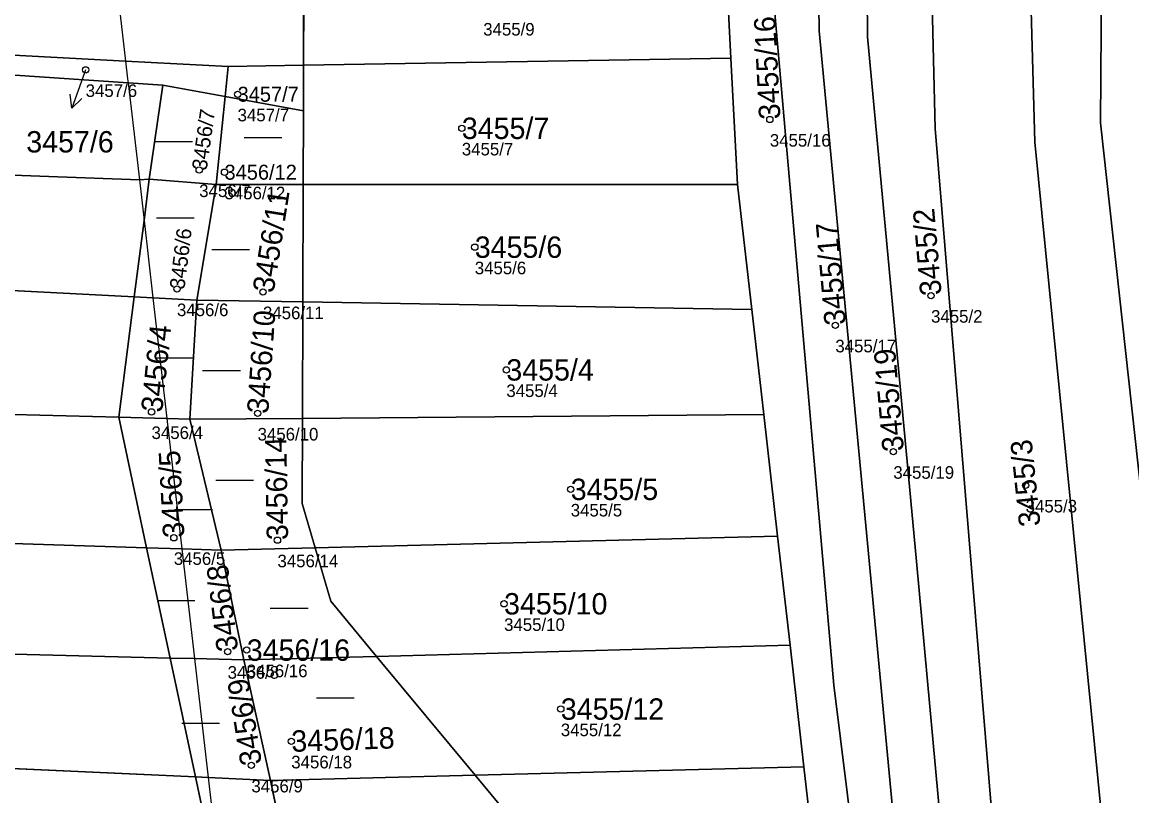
# Model space of a CAD drawing. Extents: x -761174 to -757114, y -1063806 to -1059397.
# Drawn here: x -757901.8 to -757813.6, y -1060361.1 to -1060299.6 of the extents above; entities that cross this region are included whole.
import ezdxf

# ---------------------------------------------------------------- set-up
doc = ezdxf.new("R2010")
doc.units = 0
for name, color, linetype in [('Definiční body', 7, 'Continuous'), ('Hranice parcel', 7, 'Continuous'), ('Parcelní čísla', 7, 'Continuous'), ('Polygon parcely', 7, 'Continuous'), ('Pop  PČ popisy', 7, 'Continuous'), ('Vnitřní kresba', 7, 'Continuous'), ('Značky kultur', 7, 'Continuous')]:
    doc.layers.add(name, color=color, linetype=linetype)

msp = doc.modelspace()

# ---------------------------------------------------------------- linework, layer by layer
at = {"layer": 'Definiční body'}
for centre in [(-757896.8, -1060303.4), (-757884.72, -1060305.34), (-757866.89, -1060308.05), (-757842.4, -1060307.35), (-757887.77, -1060311.36), (-757885.76, -1060311.54), (-757865.86, -1060317.5), (-757889.54, -1060320.83), (-757882.7, -1060321.07), (-757829.58, -1060321.35), (-757837.19, -1060323.71), (-757863.35, -1060327.26), (-757891.56, -1060330.6), (-757883.13, -1060330.72), (-757832.58, -1060333.76), (-757858.23, -1060336.76), (-757822.06, -1060336.44), (-757889.79, -1060340.61), (-757881.55, -1060340.8), (-757863.53, -1060345.86), (-757883.99, -1060349.54), (-757885.51, -1060349.66), (-757859.02, -1060354.23), (-757880.45, -1060356.79), (-757883.62, -1060358.7)]:
    msp.add_circle(centre, 0.25, dxfattribs=at)
at = {"layer": 'Hranice parcel'}
for p, q in [((-757845.49, -1060302.46), (-757846, -1060292.51)), ((-757879.45, -1060293.66), (-757879.48, -1060303.04)), ((-757845.49, -1060302.46), (-757879.48, -1060303.04)), ((-757844.97, -1060312.53), (-757845.49, -1060302.46)), ((-757885.7, -1060305.53), (-757885.46, -1060303.14)), ((-757885.46, -1060303.14), (-757879.48, -1060303.04)), ((-757879.48, -1060303.04), (-757879.49, -1060306.66)), ((-757890.67, -1060304.62), (-757891.74, -1060312.09)), ((-757885.7, -1060305.53), (-757890.67, -1060304.62)), ((-757886.42, -1060312.53), (-757885.7, -1060305.53)), ((-757879.49, -1060306.66), (-757885.7, -1060305.53)), ((-757879.49, -1060306.66), (-757879.51, -1060312.53)), ((-757886.42, -1060312.53), (-757891.74, -1060312.09)), ((-757887.95, -1060321.71), (-757886.42, -1060312.53)), ((-757879.51, -1060312.53), (-757886.42, -1060312.53)), ((-757879.51, -1060312.53), (-757879.54, -1060321.85)), ((-757844.97, -1060312.53), (-757879.51, -1060312.53)), ((-757843.84, -1060322.46), (-757844.97, -1060312.53)), ((-757892.94, -1060321.45), (-757932.93, -1060319.39)), ((-757892.94, -1060321.45), (-757894.17, -1060331.01)), ((-757888.52, -1060331.19), (-757887.95, -1060321.71)), ((-757879.54, -1060321.85), (-757887.95, -1060321.71)), ((-757879.54, -1060321.85), (-757879.57, -1060331.12)), ((-757843.84, -1060322.46), (-757879.54, -1060321.85)), ((-757842.89, -1060330.81), (-757843.84, -1060322.46)), ((-757894.17, -1060331.01), (-757891.95, -1060341.41)), ((-757888.52, -1060331.19), (-757879.57, -1060331.12)), ((-757886.03, -1060341.6), (-757888.52, -1060331.19)), ((-757879.57, -1060331.12), (-757842.89, -1060330.81)), ((-757841.78, -1060340.47), (-757842.89, -1060330.81)), ((-757891.95, -1060341.41), (-757929.7, -1060340.19)), ((-757878.56, -1060341.41), (-757841.78, -1060340.47)), ((-757840.79, -1060349.15), (-757841.78, -1060340.47)), ((-757891.95, -1060341.41), (-757890.09, -1060350.17)), ((-757886.03, -1060341.6), (-757878.56, -1060341.41)), ((-757884.21, -1060350.32), (-757886.03, -1060341.6)), ((-757928.47, -1060349.2), (-757890.09, -1060350.17)), ((-757873.67, -1060350.04), (-757840.79, -1060349.15)), ((-757839.69, -1060358.83), (-757840.79, -1060349.15)), ((-757890.09, -1060350.17), (-757888.07, -1060359.63)), ((-757884.21, -1060350.32), (-757873.67, -1060350.04)), ((-757873.67, -1060350.04), (-757865.83, -1060359.49)), ((-757882.11, -1060359.9), (-757884.21, -1060350.32)), ((-757888.07, -1060359.63), (-757927.3, -1060357.85)), ((-757865.83, -1060359.49), (-757839.69, -1060358.83)), ((-757838.36, -1060370.39), (-757839.69, -1060358.83)), ((-757888.07, -1060359.63), (-757885.86, -1060370)), ((-757882.11, -1060359.9), (-757865.83, -1060359.49)), ((-757879.81, -1060370.7), (-757882.11, -1060359.9)), ((-757865.83, -1060359.49), (-757856.69, -1060370.53))]:
    msp.add_line(p, q, dxfattribs=at)
for points in [[(-757826.47, -1060415.72), (-757832.11, -1060367.74), (-757838.48, -1060300.29), (-757839.25, -1060243.14)], [(-757835.09, -1060243.24), (-757834.63, -1060300.77), (-757830.73, -1060342.5), (-757828.37, -1060368.15), (-757822.58, -1060419.15)], [(-757816.91, -1060422.34), (-757824.73, -1060362.91), (-757829.25, -1060308.07), (-757830.82, -1060243.34)], [(-757815.73, -1060365.61), (-757821.32, -1060309.15), (-757823.16, -1060243.52)], [(-757803.43, -1060423.81), (-757807.88, -1060382.45), (-757816.12, -1060307.62), (-757815.83, -1060270.25), (-757817.4, -1060243.66)], [(-757830.52, -1060410), (-757831.94, -1060395.63), (-757837.3, -1060352.32), (-757842.3, -1060295.56), (-757843.91, -1060272.1)], [(-757935.71, -1060300.45), (-757893.62, -1060302.7), (-757885.46, -1060303.14)], [(-757935.74, -1060301.58), (-757893.42, -1060304.43), (-757890.67, -1060304.62)], [(-757891.74, -1060312.09), (-757892.53, -1060312.16), (-757934.31, -1060310.62)], [(-757891.74, -1060312.09), (-757892.16, -1060315.37), (-757892.94, -1060321.45)], [(-757887.95, -1060321.71), (-757891.45, -1060321.53), (-757892.94, -1060321.45)], [(-757931.39, -1060329.16), (-757910.94, -1060330.6), (-757894.17, -1060331.01)], [(-757894.17, -1060331.01), (-757890.34, -1060331.13), (-757888.52, -1060331.19)], [(-757879.57, -1060331.12), (-757879.59, -1060337.89), (-757878.56, -1060341.41)], [(-757891.95, -1060341.41), (-757889.15, -1060341.5), (-757886.03, -1060341.6)], [(-757878.56, -1060341.41), (-757877.31, -1060345.64), (-757873.67, -1060350.04)], [(-757890.09, -1060350.17), (-757888.14, -1060350.22), (-757884.21, -1060350.32)], [(-757888.07, -1060359.63), (-757887.05, -1060359.68), (-757882.11, -1060359.9)]]:
    msp.add_lwpolyline(points, dxfattribs=at)
at = {"layer": 'Polygon parcely'}
for points in [[(-757838.48, -1060300.29), (-757839.25, -1060243.14), (-757844.18, -1060243.02), (-757843.91, -1060272.1), (-757842.3, -1060295.56), (-757837.3, -1060352.32), (-757831.94, -1060395.63), (-757830.52, -1060410), (-757828.24, -1060414.17), (-757826.47, -1060415.72), (-757832.11, -1060367.74)], [(-757822.58, -1060419.15), (-757828.37, -1060368.15), (-757830.73, -1060342.5), (-757834.63, -1060300.77), (-757835.09, -1060243.24), (-757839.25, -1060243.14), (-757838.48, -1060300.29), (-757832.11, -1060367.74), (-757826.47, -1060415.72)], [(-757819.73, -1060421.65), (-757816.91, -1060422.34), (-757824.73, -1060362.91), (-757829.25, -1060308.07), (-757830.82, -1060243.34), (-757835.09, -1060243.24), (-757834.63, -1060300.77), (-757830.73, -1060342.5), (-757828.37, -1060368.15), (-757822.58, -1060419.15)], [(-757821.32, -1060309.15), (-757823.16, -1060243.52), (-757830.82, -1060243.34), (-757829.25, -1060308.07), (-757824.73, -1060362.91), (-757816.91, -1060422.34), (-757808.51, -1060424.41), (-757815.73, -1060365.61)], [(-757803.43, -1060423.81), (-757807.88, -1060382.45), (-757816.12, -1060307.62), (-757815.83, -1060270.25), (-757817.4, -1060243.66), (-757823.16, -1060243.52), (-757821.32, -1060309.15), (-757815.73, -1060365.61), (-757808.51, -1060424.41)], [(-757817.4, -1060243.66), (-757815.83, -1060270.25), (-757816.12, -1060307.62), (-757807.88, -1060382.45), (-757803.43, -1060423.81), (-757798.52, -1060423.24), (-757807.83, -1060336.62), (-757810.46, -1060309.69), (-757809.94, -1060270.11), (-757812.37, -1060243.77)], [(-757835.82, -1060392.68), (-757835.14, -1060398.67), (-757834.72, -1060402.31), (-757830.52, -1060410), (-757831.94, -1060395.63), (-757837.3, -1060352.32), (-757842.3, -1060295.56), (-757843.91, -1060272.1), (-757846.95, -1060272.12), (-757846.42, -1060283.6), (-757846, -1060292.51), (-757845.49, -1060302.46), (-757844.97, -1060312.53), (-757843.84, -1060322.46), (-757842.89, -1060330.81), (-757841.78, -1060340.47), (-757840.79, -1060349.15), (-757839.69, -1060358.83), (-757838.36, -1060370.39), (-757837.19, -1060380.19), (-757836.55, -1060386.28)], [(-757885.46, -1060303.14), (-757879.48, -1060303.04), (-757879.45, -1060293.66), (-757884.5, -1060293.85), (-757894.76, -1060292.95), (-757935.46, -1060289.4), (-757935.71, -1060300.45), (-757893.62, -1060302.7)], [(-757845.49, -1060302.46), (-757846, -1060292.51), (-757879.45, -1060293.66), (-757879.48, -1060303.04)], [(-757885.46, -1060303.14), (-757893.62, -1060302.7), (-757935.71, -1060300.45), (-757935.74, -1060301.58), (-757893.42, -1060304.43), (-757890.67, -1060304.62), (-757885.7, -1060305.53)], [(-757891.74, -1060312.09), (-757890.67, -1060304.62), (-757893.42, -1060304.43), (-757935.74, -1060301.58), (-757934.31, -1060310.62), (-757892.53, -1060312.16)], [(-757845.49, -1060302.46), (-757879.48, -1060303.04), (-757879.49, -1060306.66), (-757879.51, -1060312.53), (-757844.97, -1060312.53)], [(-757879.49, -1060306.66), (-757879.48, -1060303.04), (-757885.46, -1060303.14), (-757885.7, -1060305.53)], [(-757886.42, -1060312.53), (-757885.7, -1060305.53), (-757890.67, -1060304.62), (-757891.74, -1060312.09)], [(-757885.7, -1060305.53), (-757886.42, -1060312.53), (-757879.51, -1060312.53), (-757879.49, -1060306.66)], [(-757934.31, -1060310.62), (-757932.93, -1060319.39), (-757892.94, -1060321.45), (-757892.16, -1060315.37), (-757891.74, -1060312.09), (-757892.53, -1060312.16)], [(-757892.94, -1060321.45), (-757891.45, -1060321.53), (-757887.95, -1060321.71), (-757886.42, -1060312.53), (-757891.74, -1060312.09), (-757892.16, -1060315.37)], [(-757886.42, -1060312.53), (-757887.95, -1060321.71), (-757879.54, -1060321.85), (-757879.51, -1060312.53)], [(-757879.51, -1060312.53), (-757879.54, -1060321.85), (-757843.84, -1060322.46), (-757844.97, -1060312.53)], [(-757894.17, -1060331.01), (-757892.94, -1060321.45), (-757932.93, -1060319.39), (-757931.39, -1060329.16), (-757910.94, -1060330.6)], [(-757891.45, -1060321.53), (-757892.94, -1060321.45), (-757894.17, -1060331.01), (-757890.34, -1060331.13), (-757888.52, -1060331.19), (-757887.95, -1060321.71)], [(-757888.52, -1060331.19), (-757879.57, -1060331.12), (-757879.54, -1060321.85), (-757887.95, -1060321.71)], [(-757842.89, -1060330.81), (-757843.84, -1060322.46), (-757879.54, -1060321.85), (-757879.57, -1060331.12)], [(-757891.95, -1060341.41), (-757894.17, -1060331.01), (-757910.94, -1060330.6), (-757931.39, -1060329.16), (-757929.7, -1060340.19)], [(-757889.15, -1060341.5), (-757886.03, -1060341.6), (-757888.52, -1060331.19), (-757890.34, -1060331.13), (-757894.17, -1060331.01), (-757891.95, -1060341.41)], [(-757886.03, -1060341.6), (-757878.56, -1060341.41), (-757879.59, -1060337.89), (-757879.57, -1060331.12), (-757888.52, -1060331.19)], [(-757841.78, -1060340.47), (-757842.89, -1060330.81), (-757879.57, -1060331.12), (-757879.59, -1060337.89), (-757878.56, -1060341.41)], [(-757890.09, -1060350.17), (-757891.95, -1060341.41), (-757929.7, -1060340.19), (-757928.47, -1060349.2)], [(-757840.79, -1060349.15), (-757841.78, -1060340.47), (-757878.56, -1060341.41), (-757877.31, -1060345.64), (-757873.67, -1060350.04)], [(-757884.21, -1060350.32), (-757886.03, -1060341.6), (-757889.15, -1060341.5), (-757891.95, -1060341.41), (-757890.09, -1060350.17), (-757888.14, -1060350.22)], [(-757884.21, -1060350.32), (-757873.67, -1060350.04), (-757877.31, -1060345.64), (-757878.56, -1060341.41), (-757886.03, -1060341.6)], [(-757888.07, -1060359.63), (-757890.09, -1060350.17), (-757928.47, -1060349.2), (-757927.3, -1060357.85)], [(-757865.83, -1060359.49), (-757839.69, -1060358.83), (-757840.79, -1060349.15), (-757873.67, -1060350.04)], [(-757884.21, -1060350.32), (-757888.14, -1060350.22), (-757890.09, -1060350.17), (-757888.07, -1060359.63), (-757887.05, -1060359.68), (-757882.11, -1060359.9)], [(-757882.11, -1060359.9), (-757865.83, -1060359.49), (-757873.67, -1060350.04), (-757884.21, -1060350.32)], [(-757927.3, -1060357.85), (-757925.9, -1060368.1), (-757885.86, -1060370), (-757888.07, -1060359.63)], [(-757856.69, -1060370.53), (-757838.36, -1060370.39), (-757839.69, -1060358.83), (-757865.83, -1060359.49)], [(-757879.81, -1060370.7), (-757882.11, -1060359.9), (-757887.05, -1060359.68), (-757888.07, -1060359.63), (-757885.86, -1060370)], [(-757879.81, -1060370.7), (-757856.69, -1060370.53), (-757865.83, -1060359.49), (-757882.11, -1060359.9)]]:
    msp.add_lwpolyline(points, close=True, dxfattribs=at)
at = {"layer": 'Pop  PČ popisy'}
for p, q in [((-757896.8, -1060303.4), (-757896.88, -1060303.63)), ((-757896.88, -1060303.63), (-757897.906, -1060306.45)), ((-757897.906, -1060306.45), (-757898.034, -1060305.338)), ((-757897.906, -1060306.45), (-757897.093, -1060305.68))]:
    msp.add_line(p, q, dxfattribs=at)
at = {"layer": 'Vnitřní kresba'}
for p, q in [((-757894.76, -1060292.95), (-757893.62, -1060302.7)), ((-757893.62, -1060302.7), (-757893.46, -1060304.11)), ((-757893.46, -1060304.11), (-757893.42, -1060304.43)), ((-757893.42, -1060304.43), (-757892.53, -1060312.16)), ((-757892.53, -1060312.16), (-757892.16, -1060315.37)), ((-757892.16, -1060315.37), (-757891.45, -1060321.53)), ((-757891.45, -1060321.53), (-757890.34, -1060331.13)), ((-757890.34, -1060331.13), (-757889.15, -1060341.5)), ((-757889.15, -1060341.5), (-757888.14, -1060350.22)), ((-757888.14, -1060350.22), (-757887.05, -1060359.68)), ((-757887.05, -1060359.68), (-757885.86, -1060370))]:
    msp.add_line(p, q, dxfattribs=at)
at = {"layer": 'Značky kultur'}
for p, q in [((-757891.298, -1060309.09), (-757888.298, -1060309.09)), ((-757884.198, -1060308.79), (-757881.198, -1060308.79)), ((-757891.178, -1060315.16), (-757888.178, -1060315.16)), ((-757886.768, -1060317.68), (-757883.768, -1060317.68)), ((-757891.248, -1060326.31), (-757888.248, -1060326.31)), ((-757887.498, -1060327.3), (-757884.498, -1060327.3)), ((-757886.458, -1060336.04), (-757883.458, -1060336.04)), ((-757889.718, -1060338.37), (-757886.718, -1060338.37)), ((-757891.108, -1060345.6), (-757888.108, -1060345.6)), ((-757882.118, -1060346.22), (-757879.118, -1060346.22)), ((-757878.438, -1060353.33), (-757875.438, -1060353.33)), ((-757889.148, -1060355.34), (-757886.148, -1060355.34))]:
    msp.add_line(p, q, dxfattribs=at)

# ---------------------------------------------------------------- texts
at = {"layer": 'Definiční body'}
for s, p in [('3455/9', (-757865.19, -1060300.676)), ('3457/6', (-757896.8, -1060305.556)), ('3457/7', (-757884.72, -1060307.496)), ('3455/16', (-757842.4, -1060309.506)), ('3455/7', (-757866.89, -1060310.206)), ('3456/7', (-757887.77, -1060313.516)), ('3456/12', (-757885.76, -1060313.696)), ('3455/6', (-757865.86, -1060319.656)), ('3456/6', (-757889.54, -1060322.986)), ('3456/11', (-757882.7, -1060323.226)), ('3455/2', (-757829.58, -1060323.506)), ('3455/17', (-757837.19, -1060325.866)), ('3455/4', (-757863.35, -1060329.416)), ('3456/4', (-757891.56, -1060332.756)), ('3456/10', (-757883.13, -1060332.876)), ('3455/19', (-757832.58, -1060335.916)), ('3455/3', (-757822.06, -1060338.596)), ('3455/5', (-757858.23, -1060338.916)), ('3456/5', (-757889.79, -1060342.766)), ('3456/14', (-757881.55, -1060342.956)), ('3455/10', (-757863.53, -1060348.016)), ('3456/8', (-757885.51, -1060351.816)), ('3456/16', (-757883.99, -1060351.696)), ('3455/12', (-757859.02, -1060356.386)), ('3456/18', (-757880.45, -1060358.946)), ('3456/9', (-757883.62, -1060360.856))]:
    msp.add_text(s, height=1, dxfattribs=at).set_placement(p)
at = {"layer": 'Parcelní čísla'}
for s, height, rotation, p in [('3455/16', 1.7, 93, (-757841.551, -1060307.305)), ('3456/7', 1.19, 82, (-757887.18, -1060311.442)), ('3456/11', 1.7, 81, (-757881.86, -1060321.202)), ('3455/2', 1.7, 95, (-757828.733, -1060321.275)), ('3455/17', 1.7, 95, (-757836.343, -1060323.635)), ('3456/6', 1.19, 83, (-757888.949, -1060320.902)), ('3456/10', 1.7, 86, (-757882.282, -1060330.779)), ('3456/4', 1.7, 84, (-757890.714, -1060330.688)), ('3455/19', 1.7, 95, (-757831.733, -1060333.685)), ('3456/14', 1.7, 91, (-757880.7, -1060340.785)), ('3455/3', 1.7, 96, (-757820.869, -1060339.638)), ('3456/5', 1.7, 93, (-757888.941, -1060340.565)), ('3456/8', 1.7, 97, (-757884.666, -1060349.556)), ('3456/9', 1.7, 99, (-757882.78, -1060358.567)), ('3456/18', 1.7, 2, (-757880.42, -1060357.639))]:
    msp.add_text(s, height=height, rotation=rotation, dxfattribs=at).set_placement(p)
for s, height, p in [('3457/7', 1.19, (-757884.72, -1060305.935)), ('3455/7', 1.7, (-757866.89, -1060308.9)), ('3457/6', 1.7, (-757901.521, -1060309.973)), ('3456/12', 1.19, (-757885.76, -1060312.135)), ('3455/6', 1.7, (-757865.86, -1060318.35)), ('3455/4', 1.7, (-757863.35, -1060328.11)), ('3455/5', 1.7, (-757858.23, -1060337.61)), ('3455/10', 1.7, (-757863.53, -1060346.71)), ('3456/16', 1.7, (-757883.99, -1060350.39)), ('3455/12', 1.7, (-757859.02, -1060355.08))]:
    msp.add_text(s, height=height, dxfattribs=at).set_placement(p)

doc.saveas('drawing.dxf')
